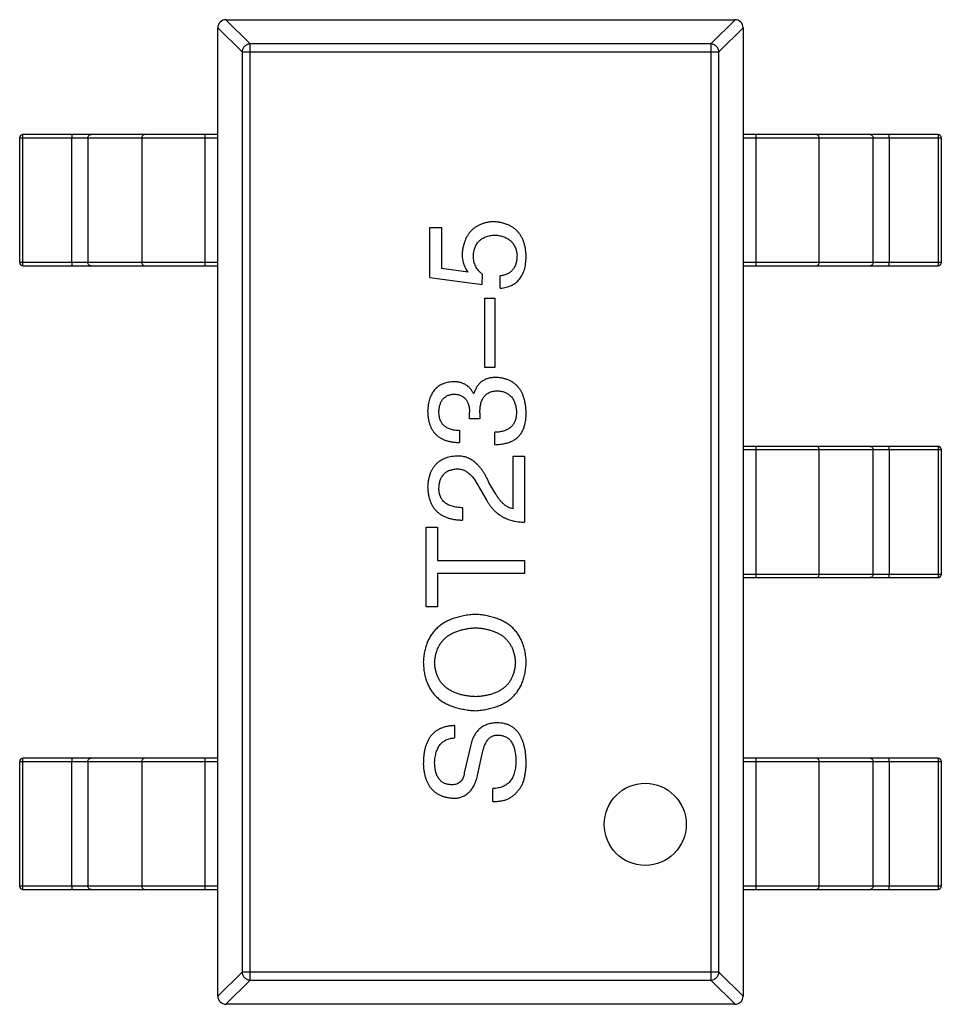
# Model space of a CAD drawing. Header units: millimetres. Extents: x 42 to 554, y 166 to 335.
# Tile 338 of 410: x 496.8 to 499.61, y 237.29 to 240.29. Entities that reach past the tile are written whole.
import ezdxf

# ---------------------------------------------------------------- set-up
doc = ezdxf.new("R2010")
doc.units = ezdxf.units.MM
doc.header["$LTSCALE"] = 30.734
doc.layers.get('0').update_dxf_attribs({"linetype": 'CONTINUOUS'})

msp = doc.modelspace()

# ---------------------------------------------------------------- linework, layer by layer
at = {"linetype": 'Continuous'}
for p, q in [((497.5062, 240.2167), (497.4324, 240.2905)), ((497.4328, 240.2905), (498.9828, 240.2905)), ((498.9833, 240.2905), (498.9095, 240.2167)), ((497.4078, 240.2659), (497.4816, 240.1921)), ((497.4078, 237.3155), (497.4078, 240.2655)), ((498.934, 240.1921), (499.0078, 240.2659)), ((499.0078, 240.2655), (499.0078, 237.3155)), ((498.9095, 240.2167), (497.5062, 240.2167)), ((497.5062, 237.3643), (497.5062, 240.2167)), ((498.9095, 240.2167), (498.9095, 237.3643)), ((497.4816, 240.1921), (498.934, 240.1921)), ((497.4816, 240.1921), (497.4816, 237.3888)), ((498.934, 237.3888), (498.934, 240.1921)), ((497.4078, 239.9405), (496.8144, 239.9405)), ((497.3689, 239.5405), (497.3689, 239.9405)), ((499.6012, 239.9405), (499.0078, 239.9405)), ((499.0468, 239.9405), (499.0468, 239.5405)), ((496.8044, 239.9305), (497.4078, 239.9305)), ((496.8044, 239.5505), (496.8044, 239.9305)), ((496.8139, 239.5505), (496.8139, 239.9305)), ((496.9634, 239.5505), (496.9634, 239.9305)), ((497.0122, 239.9305), (497.0122, 239.5505)), ((497.1762, 239.9305), (497.1762, 239.5505)), ((499.0078, 239.9305), (499.6112, 239.9305)), ((499.2394, 239.5505), (499.2394, 239.9305)), ((499.4035, 239.5505), (499.4035, 239.9305)), ((499.4523, 239.9305), (499.4523, 239.5505)), ((499.6018, 239.9305), (499.6018, 239.5505)), ((499.6112, 239.9305), (499.6112, 239.5505)), ((498.0534, 239.6572), (498.0895, 239.6572)), ((498.0534, 239.5047), (498.0534, 239.6572)), ((498.0895, 239.6572), (498.0895, 239.5326)), ((497.4078, 239.5505), (496.8044, 239.5505)), ((499.6112, 239.5505), (499.0078, 239.5505)), ((496.8144, 239.5405), (497.4078, 239.5405)), ((498.1698, 239.5211), (498.0895, 239.5326)), ((499.0078, 239.5405), (499.6012, 239.5405)), ((498.0534, 239.5047), (498.2124, 239.4834)), ((498.2124, 239.4834), (498.2141, 239.5146)), ((498.2682, 239.472), (498.2682, 239.5097)), ((498.2206, 239.4419), (498.2518, 239.4419)), ((498.2206, 239.2304), (498.2206, 239.4419)), ((498.2518, 239.4419), (498.2518, 239.2304)), ((498.2518, 239.2304), (498.2206, 239.2304)), ((498.1862, 239.1514), (498.1878, 239.1514)), ((498.1747, 239.0743), (498.1747, 239.094)), ((498.2059, 239.0743), (498.1747, 239.0743)), ((498.2059, 239.0924), (498.2059, 239.0743)), ((498.1436, 239.0383), (498.1436, 239.0022)), ((498.2518, 238.9956), (498.2518, 239.0333)), ((499.6012, 238.9905), (499.0078, 238.9905)), ((499.0078, 238.9805), (499.6112, 238.9805)), ((499.0468, 238.9905), (499.0468, 238.5905)), ((499.2394, 238.6005), (499.2394, 238.9805)), ((499.4035, 238.6005), (499.4035, 238.9805)), ((499.4523, 238.9805), (499.4523, 238.6005)), ((499.6018, 238.9805), (499.6018, 238.6005)), ((499.6112, 238.9805), (499.6112, 238.6005)), ((498.3075, 238.9608), (498.3419, 238.9608)), ((498.3075, 238.8002), (498.3075, 238.9608)), ((498.3419, 238.9608), (498.3419, 238.7592)), ((498.2026, 238.8674), (498.2255, 238.8281)), ((498.2518, 238.8494), (498.2337, 238.8805)), ((498.1534, 238.8035), (498.1534, 238.7658)), ((498.0419, 238.7443), (498.0764, 238.7443)), ((498.0419, 238.5017), (498.0419, 238.7443)), ((498.0764, 238.7443), (498.0764, 238.6427)), ((498.0764, 238.6427), (498.3419, 238.6427)), ((498.3419, 238.6427), (498.3419, 238.6034)), ((498.3419, 238.6034), (498.0764, 238.6034)), ((498.0764, 238.6034), (498.0764, 238.5017)), ((499.6112, 238.6005), (499.0078, 238.6005)), ((499.0078, 238.5905), (499.6012, 238.5905)), ((498.0764, 238.5017), (498.0419, 238.5017)), ((498.1288, 238.1398), (498.1288, 238.1021)), ((498.178, 238.0808), (498.1583, 237.9955)), ((496.8044, 238.0305), (497.4078, 238.0305)), ((496.8044, 237.6505), (496.8044, 238.0305)), ((496.8139, 237.6505), (496.8139, 238.0305)), ((497.4078, 238.0405), (496.8144, 238.0405)), ((496.9634, 237.6505), (496.9634, 238.0305)), ((497.0122, 238.0305), (497.0122, 237.6505)), ((497.1762, 238.0305), (497.1762, 237.6505)), ((497.3689, 237.6405), (497.3689, 238.0405)), ((498.1977, 237.9824), (498.2108, 238.0447)), ((499.6012, 238.0405), (499.0078, 238.0405)), ((499.0078, 238.0305), (499.6112, 238.0305)), ((499.0468, 238.0405), (499.0468, 237.6405)), ((499.2394, 237.6505), (499.2394, 238.0305)), ((499.4035, 237.6505), (499.4035, 238.0305)), ((499.4523, 238.0305), (499.4523, 237.6505)), ((499.6018, 238.0305), (499.6018, 237.6505)), ((499.6112, 238.0305), (499.6112, 237.6505)), ((498.2452, 237.9086), (498.2452, 237.948)), ((497.4078, 237.6505), (496.8044, 237.6505)), ((496.8144, 237.6405), (497.4078, 237.6405)), ((499.6112, 237.6505), (499.0078, 237.6505)), ((499.0078, 237.6405), (499.6012, 237.6405)), ((497.4816, 237.3888), (497.4078, 237.315)), ((497.4324, 237.2905), (497.5062, 237.3643)), ((498.934, 237.3888), (497.4816, 237.3888)), ((497.5062, 237.3643), (498.9095, 237.3643)), ((498.9095, 237.3643), (498.9833, 237.2905)), ((499.0078, 237.315), (498.934, 237.3888)), ((498.9828, 237.2905), (497.4328, 237.2905))]:
    msp.add_line(p, q, dxfattribs=at)
msp.add_circle((498.7095, 237.8388), 0.125, dxfattribs=at)
for centre, radius, start, end in [((497.4328, 240.2655), 0.025, 90, 180), ((498.9828, 240.2655), 0.025, 0, 90), ((496.8144, 239.9305), 0.01, 90, 180), ((499.6012, 239.9305), 0.01, 0, 90), ((496.8144, 239.5505), 0.01, 180, 270), ((499.6012, 239.5505), 0.01, 270, 0), ((499.6012, 238.9805), 0.01, 0, 90), ((499.6012, 238.6005), 0.01, 270, 0), ((496.8144, 238.0305), 0.01, 90, 180), ((499.6012, 238.0305), 0.01, 0, 90), ((496.8144, 237.6505), 0.01, 180, 270), ((499.6012, 237.6505), 0.01, 270, 0), ((497.4328, 237.3155), 0.025, 180, 270), ((498.9828, 237.3155), 0.025, 270, 0)]:
    msp.add_arc(centre, radius, start, end, dxfattribs=at)
for points, knots in [([(497.5062, 240.2167), (497.503, 240.2165), (497.4967, 240.2151), (497.4887, 240.2096), (497.4832, 240.2016), (497.4818, 240.1953), (497.4816, 240.1921)], [0, 0, 0, 0, 0.248875, 0.5, 0.751125, 1, 1, 1, 1]), ([(498.934, 240.1921), (498.9339, 240.1953), (498.9324, 240.2016), (498.9269, 240.2096), (498.9189, 240.2151), (498.9126, 240.2165), (498.9095, 240.2167)], [0, 0, 0, 0, 0.248875, 0.5, 0.751125, 1, 1, 1, 1]), ([(496.8139, 239.9305), (496.8139, 239.9311), (496.8139, 239.9324), (496.8139, 239.9343), (496.814, 239.936), (496.814, 239.9375), (496.8141, 239.9387), (496.8142, 239.9395), (496.8143, 239.94), (496.8143, 239.9403), (496.8143, 239.9404), (496.8144, 239.9405), (496.8144, 239.9405)], [0, 0, 0, 0, 0.193983, 0.380898, 0.552981, 0.703877, 0.827918, 0.920311, 0.953571, 0.977793, 0.992993, 1, 1, 1, 1]), ([(496.9639, 239.9405), (496.9639, 239.9405), (496.9638, 239.9404), (496.9638, 239.9403), (496.9637, 239.94), (496.9637, 239.9395), (496.9636, 239.9387), (496.9635, 239.9375), (496.9634, 239.936), (496.9634, 239.9343), (496.9634, 239.9324), (496.9634, 239.9311), (496.9634, 239.9305)], [0, 0, 0, 0, 0.007007, 0.022207, 0.046429, 0.079689, 0.172082, 0.296123, 0.447019, 0.619102, 0.806017, 1, 1, 1, 1]), ([(497.0122, 239.9305), (497.0122, 239.9318), (497.0126, 239.9344), (497.0147, 239.9377), (497.0178, 239.9399), (497.0203, 239.9405), (497.0216, 239.9405)], [0, 0, 0, 0, 0.257168, 0.51015, 0.757191, 1, 1, 1, 1]), ([(497.1856, 239.9405), (497.1844, 239.9405), (497.1819, 239.9399), (497.1788, 239.9377), (497.1767, 239.9344), (497.1762, 239.9318), (497.1762, 239.9305)], [0, 0, 0, 0, 0.242809, 0.48985, 0.742832, 1, 1, 1, 1]), ([(499.2394, 239.9305), (499.2394, 239.9318), (499.239, 239.9344), (499.2369, 239.9377), (499.2338, 239.9399), (499.2313, 239.9405), (499.23, 239.9405)], [0, 0, 0, 0, 0.257168, 0.51015, 0.757191, 1, 1, 1, 1]), ([(499.3941, 239.9405), (499.3953, 239.9405), (499.3978, 239.9399), (499.4009, 239.9377), (499.403, 239.9344), (499.4035, 239.9318), (499.4035, 239.9305)], [0, 0, 0, 0, 0.242809, 0.48985, 0.742832, 1, 1, 1, 1]), ([(499.4523, 239.9305), (499.4523, 239.9311), (499.4523, 239.9324), (499.4523, 239.9343), (499.4522, 239.936), (499.4522, 239.9375), (499.4521, 239.9387), (499.452, 239.9395), (499.4519, 239.94), (499.4519, 239.9403), (499.4519, 239.9404), (499.4518, 239.9405), (499.4518, 239.9405)], [0, 0, 0, 0, 0.193983, 0.380898, 0.552981, 0.703877, 0.827918, 0.920311, 0.953571, 0.977793, 0.992993, 1, 1, 1, 1]), ([(499.6012, 239.9405), (499.6013, 239.9405), (499.6013, 239.9404), (499.6014, 239.9403), (499.6014, 239.94), (499.6015, 239.9395), (499.6015, 239.9387), (499.6016, 239.9375), (499.6017, 239.936), (499.6017, 239.9343), (499.6018, 239.9324), (499.6018, 239.9311), (499.6018, 239.9305)], [0, 0, 0, 0, 0.007007, 0.022207, 0.046429, 0.079689, 0.172082, 0.296123, 0.447019, 0.619102, 0.806017, 1, 1, 1, 1]), ([(498.2469, 239.6752), (498.2433, 239.6749), (498.2364, 239.6743), (498.2265, 239.6724), (498.2171, 239.6699), (498.2084, 239.6668), (498.2002, 239.6629), (498.1927, 239.6585), (498.1858, 239.6533), (498.1795, 239.6475), (498.1739, 239.6409), (498.1688, 239.6338), (498.1644, 239.6259), (498.1606, 239.6174), (498.1574, 239.6082), (498.1549, 239.5984), (498.1529, 239.5879), (498.1522, 239.5806), (498.1518, 239.5769)], [0, 0, 0, 0, 0.070056, 0.136784, 0.200181, 0.261459, 0.320361, 0.377607, 0.434201, 0.490556, 0.547297, 0.604711, 0.66384, 0.725285, 0.788826, 0.855809, 0.925831, 1, 1, 1, 1]), ([(498.3469, 239.567), (498.3467, 239.5712), (498.3464, 239.5792), (498.3451, 239.5908), (498.3431, 239.6017), (498.3402, 239.6118), (498.3366, 239.6212), (498.3322, 239.6299), (498.327, 239.6378), (498.3212, 239.6451), (498.3145, 239.6515), (498.3071, 239.6571), (498.2989, 239.6621), (498.2899, 239.6662), (498.2802, 239.6696), (498.2698, 239.6724), (498.2586, 239.6742), (498.2508, 239.6749), (498.2469, 239.6752)], [0, 0, 0, 0, 0.074337, 0.144658, 0.211298, 0.274399, 0.334717, 0.392948, 0.449757, 0.505394, 0.56075, 0.616858, 0.674126, 0.733366, 0.795021, 0.859694, 0.927941, 1, 1, 1, 1]), ([(498.1862, 239.5703), (498.1864, 239.5728), (498.1868, 239.5776), (498.1879, 239.5845), (498.1893, 239.591), (498.1914, 239.597), (498.1939, 239.6026), (498.1968, 239.6078), (498.2003, 239.6125), (498.2041, 239.6167), (498.2085, 239.6205), (498.2133, 239.6239), (498.2186, 239.6267), (498.2244, 239.6291), (498.2306, 239.6312), (498.2372, 239.6326), (498.2444, 239.6338), (498.2493, 239.6341), (498.2518, 239.6343)], [0, 0, 0, 0, 0.071832, 0.140066, 0.204455, 0.266341, 0.32589, 0.383089, 0.439379, 0.495454, 0.551183, 0.608094, 0.666555, 0.726952, 0.789772, 0.856464, 0.926451, 1, 1, 1, 1]), ([(498.2518, 239.6343), (498.2543, 239.634), (498.2592, 239.6336), (498.2664, 239.6324), (498.273, 239.6307), (498.2793, 239.6287), (498.2851, 239.6264), (498.2904, 239.6236), (498.2953, 239.6203), (498.2998, 239.6168), (498.3037, 239.6127), (498.3073, 239.6083), (498.3104, 239.6035), (498.313, 239.5983), (498.3152, 239.5927), (498.317, 239.5867), (498.3182, 239.5803), (498.3187, 239.5759), (498.319, 239.5736)], [0, 0, 0, 0, 0.076076, 0.147929, 0.216494, 0.28139, 0.343555, 0.403665, 0.461756, 0.518574, 0.57465, 0.630617, 0.687539, 0.745203, 0.805007, 0.867454, 0.932274, 1, 1, 1, 1]), ([(496.8144, 239.5405), (496.8144, 239.5405), (496.8143, 239.5406), (496.8143, 239.5407), (496.8143, 239.5409), (496.8142, 239.5414), (496.8141, 239.5423), (496.814, 239.5435), (496.814, 239.545), (496.8139, 239.5467), (496.8139, 239.5486), (496.8139, 239.5498), (496.8139, 239.5505)], [0, 0, 0, 0, 0.007007, 0.022207, 0.046429, 0.079689, 0.172082, 0.296123, 0.447019, 0.619102, 0.806017, 1, 1, 1, 1]), ([(496.9634, 239.5505), (496.9634, 239.5498), (496.9634, 239.5486), (496.9634, 239.5467), (496.9634, 239.545), (496.9635, 239.5435), (496.9636, 239.5423), (496.9637, 239.5414), (496.9637, 239.5409), (496.9638, 239.5407), (496.9638, 239.5406), (496.9639, 239.5405), (496.9639, 239.5405)], [0, 0, 0, 0, 0.193983, 0.380898, 0.552981, 0.703877, 0.827918, 0.920311, 0.953571, 0.977793, 0.992993, 1, 1, 1, 1]), ([(497.0216, 239.5405), (497.0203, 239.5405), (497.0178, 239.541), (497.0147, 239.5433), (497.0126, 239.5466), (497.0122, 239.5492), (497.0122, 239.5505)], [0, 0, 0, 0, 0.242809, 0.48985, 0.742832, 1, 1, 1, 1]), ([(497.1762, 239.5505), (497.1762, 239.5492), (497.1767, 239.5466), (497.1788, 239.5433), (497.1819, 239.541), (497.1844, 239.5405), (497.1856, 239.5405)], [0, 0, 0, 0, 0.257168, 0.51015, 0.757191, 1, 1, 1, 1]), ([(498.1518, 239.5769), (498.1518, 239.5743), (498.152, 239.5692), (498.1528, 239.5617), (498.1542, 239.5544), (498.1562, 239.5473), (498.1587, 239.5405), (498.1618, 239.5338), (498.1655, 239.5273), (498.1684, 239.5232), (498.1698, 239.5211)], [0, 0, 0, 0, 0.129488, 0.255609, 0.38009, 0.502685, 0.625504, 0.749031, 0.873124, 1, 1, 1, 1]), ([(498.2141, 239.5146), (498.2118, 239.5164), (498.2075, 239.5199), (498.2018, 239.5259), (498.197, 239.5323), (498.193, 239.5391), (498.19, 239.5463), (498.1878, 239.554), (498.1864, 239.562), (498.1863, 239.5675), (498.1862, 239.5703)], [0, 0, 0, 0, 0.132471, 0.259199, 0.382453, 0.502638, 0.622849, 0.744865, 0.870389, 1, 1, 1, 1]), ([(498.319, 239.5736), (498.319, 239.5713), (498.3189, 239.5667), (498.3183, 239.5602), (498.3173, 239.554), (498.3159, 239.5481), (498.3141, 239.5427), (498.3119, 239.5377), (498.3094, 239.5331), (498.3064, 239.5289), (498.303, 239.5251), (498.2992, 239.5217), (498.295, 239.5186), (498.2904, 239.516), (498.2854, 239.5138), (498.28, 239.512), (498.2742, 239.5106), (498.2702, 239.51), (498.2682, 239.5097)], [0, 0, 0, 0, 0.076648, 0.148913, 0.217705, 0.28283, 0.345406, 0.405074, 0.462929, 0.519315, 0.57498, 0.630645, 0.68742, 0.745021, 0.804689, 0.866635, 0.93176, 1, 1, 1, 1]), ([(498.2682, 239.472), (498.2713, 239.4724), (498.2774, 239.4731), (498.2862, 239.4751), (498.2944, 239.4776), (498.3019, 239.4809), (498.309, 239.4846), (498.3154, 239.4891), (498.3213, 239.494), (498.3264, 239.4998), (498.3312, 239.506), (498.3352, 239.513), (498.3387, 239.5205), (498.3415, 239.5286), (498.3437, 239.5374), (498.3454, 239.5467), (498.3465, 239.5567), (498.3467, 239.5635), (498.3469, 239.567)], [0, 0, 0, 0, 0.068545, 0.133544, 0.19542, 0.255245, 0.312812, 0.36916, 0.424791, 0.480307, 0.536971, 0.594633, 0.654367, 0.716937, 0.782022, 0.850991, 0.92325, 1, 1, 1, 1]), ([(499.23, 239.5405), (499.2313, 239.5405), (499.2338, 239.541), (499.2369, 239.5433), (499.239, 239.5466), (499.2394, 239.5492), (499.2394, 239.5505)], [0, 0, 0, 0, 0.242809, 0.48985, 0.742832, 1, 1, 1, 1]), ([(499.4035, 239.5505), (499.4035, 239.5492), (499.403, 239.5466), (499.4009, 239.5433), (499.3978, 239.541), (499.3953, 239.5405), (499.3941, 239.5405)], [0, 0, 0, 0, 0.257168, 0.51015, 0.757191, 1, 1, 1, 1]), ([(499.4518, 239.5405), (499.4518, 239.5405), (499.4519, 239.5406), (499.4519, 239.5407), (499.4519, 239.5409), (499.452, 239.5414), (499.4521, 239.5423), (499.4522, 239.5435), (499.4522, 239.545), (499.4523, 239.5467), (499.4523, 239.5486), (499.4523, 239.5498), (499.4523, 239.5505)], [0, 0, 0, 0, 0.007007, 0.022207, 0.046429, 0.079689, 0.172082, 0.296123, 0.447019, 0.619102, 0.806017, 1, 1, 1, 1]), ([(499.6018, 239.5505), (499.6018, 239.5498), (499.6018, 239.5486), (499.6017, 239.5467), (499.6017, 239.545), (499.6016, 239.5435), (499.6015, 239.5423), (499.6015, 239.5414), (499.6014, 239.5409), (499.6014, 239.5407), (499.6013, 239.5406), (499.6013, 239.5405), (499.6012, 239.5405)], [0, 0, 0, 0, 0.193983, 0.380898, 0.552981, 0.703877, 0.827918, 0.920311, 0.953571, 0.977793, 0.992993, 1, 1, 1, 1]), ([(498.2551, 239.2006), (498.2529, 239.2005), (498.2487, 239.2005), (498.2426, 239.1998), (498.2368, 239.199), (498.2312, 239.1975), (498.226, 239.1959), (498.221, 239.1937), (498.2163, 239.1912), (498.2119, 239.1884), (498.2079, 239.1851), (498.2041, 239.1814), (498.2007, 239.1773), (498.1975, 239.1729), (498.1946, 239.168), (498.192, 239.1629), (498.1898, 239.1573), (498.1885, 239.1534), (498.1878, 239.1514)], [0, 0, 0, 0, 0.071215, 0.138707, 0.20396, 0.266995, 0.327734, 0.387609, 0.445602, 0.503345, 0.561136, 0.618597, 0.677672, 0.738255, 0.799989, 0.863961, 0.930555, 1, 1, 1, 1]), ([(498.3469, 239.094), (498.3467, 239.0981), (498.3463, 239.1061), (498.3449, 239.1177), (498.3428, 239.1286), (498.34, 239.1386), (498.3367, 239.148), (498.3326, 239.1566), (498.3279, 239.1644), (498.3224, 239.1715), (498.3163, 239.1778), (498.3095, 239.1834), (498.3021, 239.1882), (498.2939, 239.1922), (498.2852, 239.1955), (498.2757, 239.198), (498.2656, 239.1998), (498.2586, 239.2003), (498.2551, 239.2006)], [0, 0, 0, 0, 0.078078, 0.151942, 0.221594, 0.28726, 0.350176, 0.409768, 0.467648, 0.523784, 0.578904, 0.634014, 0.689819, 0.746826, 0.805875, 0.867063, 0.931764, 1, 1, 1, 1]), ([(498.1239, 239.1874), (498.1209, 239.1872), (498.1151, 239.1867), (498.1067, 239.1851), (498.0988, 239.1829), (498.0914, 239.1801), (498.0847, 239.1767), (498.0784, 239.1726), (498.0727, 239.1679), (498.0676, 239.1625), (498.063, 239.1565), (498.0591, 239.1499), (498.0556, 239.1427), (498.0528, 239.1348), (498.0504, 239.1263), (498.0487, 239.1172), (498.0474, 239.1074), (498.047, 239.1007), (498.0469, 239.0973)], [0, 0, 0, 0, 0.067521, 0.132139, 0.193339, 0.252064, 0.309083, 0.364848, 0.420021, 0.475612, 0.532002, 0.589602, 0.649896, 0.712634, 0.778603, 0.848416, 0.922155, 1, 1, 1, 1]), ([(498.1862, 239.1514), (498.1848, 239.1542), (498.182, 239.1598), (498.1764, 239.1673), (498.1699, 239.1735), (498.1625, 239.1787), (498.1541, 239.1826), (498.1449, 239.1855), (498.1347, 239.1872), (498.1276, 239.1873), (498.1239, 239.1874)], [0, 0, 0, 0, 0.125227, 0.244792, 0.361427, 0.478215, 0.59667, 0.722058, 0.856314, 1, 1, 1, 1]), ([(498.0813, 239.0956), (498.0814, 239.0977), (498.0815, 239.1017), (498.0823, 239.1075), (498.0833, 239.1129), (498.0846, 239.118), (498.0863, 239.1228), (498.0884, 239.1271), (498.0908, 239.131), (498.0935, 239.1346), (498.0965, 239.1379), (498.1, 239.1406), (498.1036, 239.1432), (498.1077, 239.1452), (498.1121, 239.1469), (498.1169, 239.1482), (498.1219, 239.1492), (498.1254, 239.1496), (498.1272, 239.1497)], [0, 0, 0, 0, 0.078051, 0.151197, 0.220412, 0.286742, 0.34933, 0.409464, 0.467368, 0.52298, 0.578639, 0.633998, 0.690142, 0.746855, 0.805868, 0.867776, 0.932345, 1, 1, 1, 1]), ([(498.1272, 239.1497), (498.129, 239.1496), (498.1327, 239.1494), (498.1379, 239.1486), (498.1428, 239.1474), (498.1473, 239.1458), (498.1515, 239.1437), (498.1554, 239.1412), (498.1589, 239.1383), (498.1621, 239.135), (498.1649, 239.1313), (498.1674, 239.1272), (498.1695, 239.1227), (498.1712, 239.1177), (498.1726, 239.1124), (498.1737, 239.1066), (498.1745, 239.1004), (498.1746, 239.0962), (498.1747, 239.094)], [0, 0, 0, 0, 0.067741, 0.131599, 0.192143, 0.249977, 0.306453, 0.361639, 0.416449, 0.471489, 0.527582, 0.584873, 0.644974, 0.70814, 0.77492, 0.845909, 0.920585, 1, 1, 1, 1]), ([(498.2059, 239.0924), (498.2059, 239.0951), (498.2059, 239.1003), (498.2067, 239.1079), (498.2076, 239.1151), (498.2092, 239.1216), (498.211, 239.1277), (498.2133, 239.1333), (498.2161, 239.1383), (498.2193, 239.1428), (498.2229, 239.1468), (498.227, 239.1502), (498.2314, 239.1531), (498.2363, 239.1555), (498.2416, 239.1573), (498.2474, 239.1587), (498.2535, 239.1595), (498.2578, 239.1595), (498.26, 239.1596)], [0, 0, 0, 0, 0.082495, 0.159728, 0.232496, 0.300725, 0.365163, 0.425859, 0.483728, 0.538892, 0.592921, 0.646195, 0.699968, 0.754746, 0.811387, 0.870806, 0.933482, 1, 1, 1, 1]), ([(498.26, 239.1596), (498.2622, 239.1594), (498.2664, 239.1591), (498.2726, 239.158), (498.2784, 239.1565), (498.2838, 239.1545), (498.2888, 239.152), (498.2935, 239.1492), (498.2976, 239.1458), (498.3015, 239.142), (498.3049, 239.1377), (498.3079, 239.133), (498.3105, 239.1279), (498.3127, 239.1223), (498.3144, 239.1163), (498.3158, 239.1098), (498.3169, 239.1029), (498.3172, 239.0981), (498.3173, 239.0956)], [0, 0, 0, 0, 0.068514, 0.133941, 0.195994, 0.255362, 0.312994, 0.369441, 0.424687, 0.480522, 0.537148, 0.594801, 0.654411, 0.716817, 0.781981, 0.850498, 0.923306, 1, 1, 1, 1]), ([(498.0469, 239.0973), (498.047, 239.0935), (498.0472, 239.0862), (498.0486, 239.0755), (498.0505, 239.0656), (498.0534, 239.0564), (498.0568, 239.0479), (498.0611, 239.0401), (498.066, 239.033), (498.0718, 239.0267), (498.0782, 239.021), (498.0854, 239.0162), (498.0933, 239.012), (498.102, 239.0085), (498.1114, 239.0058), (498.1215, 239.0039), (498.1323, 239.0026), (498.1397, 239.0023), (498.1436, 239.0022)], [0, 0, 0, 0, 0.073232, 0.142595, 0.207997, 0.270074, 0.329156, 0.386529, 0.441846, 0.496976, 0.551877, 0.607941, 0.665637, 0.725446, 0.788542, 0.855101, 0.925196, 1, 1, 1, 1]), ([(498.1436, 239.0383), (498.1411, 239.0384), (498.1362, 239.0386), (498.1291, 239.0395), (498.1225, 239.0406), (498.1164, 239.0423), (498.1108, 239.0444), (498.1057, 239.047), (498.101, 239.0499), (498.0968, 239.0533), (498.0931, 239.0571), (498.0899, 239.0614), (498.0872, 239.0661), (498.0851, 239.0712), (498.0833, 239.0767), (498.0821, 239.0826), (498.0814, 239.089), (498.0813, 239.0934), (498.0813, 239.0956)], [0, 0, 0, 0, 0.078134, 0.15164, 0.221358, 0.286689, 0.348614, 0.407697, 0.464247, 0.520153, 0.574432, 0.629291, 0.684538, 0.742032, 0.801329, 0.863637, 0.930123, 1, 1, 1, 1]), ([(498.3173, 239.0956), (498.3173, 239.0932), (498.3172, 239.0884), (498.3164, 239.0815), (498.3152, 239.075), (498.3133, 239.0691), (498.3111, 239.0635), (498.3083, 239.0584), (498.3049, 239.0538), (498.301, 239.0496), (498.2966, 239.046), (498.2917, 239.0427), (498.2863, 239.04), (498.2804, 239.0377), (498.2739, 239.0359), (498.267, 239.0346), (498.2596, 239.0336), (498.2544, 239.0334), (498.2518, 239.0333)], [0, 0, 0, 0, 0.071272, 0.13882, 0.201858, 0.262757, 0.320043, 0.376709, 0.431462, 0.486034, 0.541209, 0.597703, 0.65589, 0.717768, 0.782056, 0.850407, 0.92277, 1, 1, 1, 1]), ([(498.337, 239.0399), (498.3378, 239.0416), (498.3395, 239.0451), (498.3414, 239.0507), (498.3431, 239.0568), (498.3444, 239.0634), (498.3455, 239.0704), (498.3463, 239.0779), (498.3467, 239.0858), (498.3468, 239.0912), (498.3469, 239.094)], [0, 0, 0, 0, 0.101955, 0.208983, 0.322698, 0.44339, 0.570851, 0.70629, 0.84885, 1, 1, 1, 1]), ([(498.2518, 238.9956), (498.2544, 238.9957), (498.2597, 238.9959), (498.2673, 238.9966), (498.2747, 238.9976), (498.2816, 238.9989), (498.2882, 239.0006), (498.2945, 239.0025), (498.3003, 239.0049), (498.3059, 239.0074), (498.311, 239.0104), (498.3159, 239.0136), (498.3203, 239.0172), (498.3244, 239.0211), (498.3281, 239.0253), (498.3314, 239.0299), (498.3345, 239.0347), (498.3362, 239.0382), (498.337, 239.0399)], [0, 0, 0, 0, 0.078937, 0.154495, 0.226898, 0.296844, 0.363348, 0.427781, 0.48946, 0.549586, 0.607902, 0.664733, 0.720805, 0.776157, 0.831175, 0.886736, 0.943094, 1, 1, 1, 1]), ([(499.2394, 238.9805), (499.2394, 238.9818), (499.239, 238.9844), (499.2369, 238.9877), (499.2338, 238.9899), (499.2313, 238.9905), (499.23, 238.9905)], [0, 0, 0, 0, 0.257168, 0.51015, 0.757191, 1, 1, 1, 1]), ([(499.3941, 238.9905), (499.3953, 238.9905), (499.3978, 238.9899), (499.4009, 238.9877), (499.403, 238.9844), (499.4035, 238.9818), (499.4035, 238.9805)], [0, 0, 0, 0, 0.242809, 0.48985, 0.742832, 1, 1, 1, 1]), ([(499.4523, 238.9805), (499.4523, 238.9811), (499.4523, 238.9824), (499.4523, 238.9843), (499.4522, 238.986), (499.4522, 238.9875), (499.4521, 238.9887), (499.452, 238.9895), (499.4519, 238.99), (499.4519, 238.9903), (499.4519, 238.9904), (499.4518, 238.9905), (499.4518, 238.9905)], [0, 0, 0, 0, 0.193983, 0.380898, 0.552981, 0.703877, 0.827918, 0.920311, 0.953571, 0.977793, 0.992993, 1, 1, 1, 1]), ([(499.6012, 238.9905), (499.6013, 238.9905), (499.6013, 238.9904), (499.6014, 238.9903), (499.6014, 238.99), (499.6015, 238.9895), (499.6015, 238.9887), (499.6016, 238.9875), (499.6017, 238.986), (499.6017, 238.9843), (499.6018, 238.9824), (499.6018, 238.9811), (499.6018, 238.9805)], [0, 0, 0, 0, 0.007007, 0.022207, 0.046429, 0.079689, 0.172082, 0.296123, 0.447019, 0.619102, 0.806017, 1, 1, 1, 1]), ([(498.1354, 238.9608), (498.132, 238.9606), (498.1254, 238.96), (498.1158, 238.9585), (498.1069, 238.9562), (498.0985, 238.9533), (498.0908, 238.9498), (498.0837, 238.9456), (498.0772, 238.9407), (498.0713, 238.9351), (498.0661, 238.9289), (498.0614, 238.9221), (498.0574, 238.9145), (498.054, 238.9064), (498.0513, 238.8975), (498.0491, 238.8881), (498.0476, 238.878), (498.0471, 238.871), (498.0469, 238.8674)], [0, 0, 0, 0, 0.070688, 0.137741, 0.201612, 0.262778, 0.321223, 0.378455, 0.434411, 0.490146, 0.546362, 0.603392, 0.662208, 0.723401, 0.787372, 0.85442, 0.925153, 1, 1, 1, 1]), ([(498.2337, 238.8805), (498.2322, 238.8839), (498.2291, 238.8905), (498.2241, 238.9), (498.219, 238.9087), (498.2136, 238.9168), (498.2081, 238.9242), (498.2024, 238.931), (498.1965, 238.937), (498.1904, 238.9424), (498.1842, 238.9471), (498.1777, 238.9511), (498.1711, 238.9545), (498.1643, 238.9572), (498.1573, 238.9591), (498.1502, 238.9604), (498.1428, 238.961), (498.1379, 238.9609), (498.1354, 238.9608)], [0, 0, 0, 0, 0.082731, 0.161257, 0.236138, 0.307554, 0.375712, 0.440848, 0.502916, 0.562567, 0.619798, 0.675716, 0.73039, 0.78386, 0.837315, 0.890547, 0.944917, 1, 1, 1, 1]), ([(498.0813, 238.8625), (498.0814, 238.8647), (498.0816, 238.8691), (498.0823, 238.8755), (498.0836, 238.8815), (498.085, 238.887), (498.087, 238.8921), (498.0893, 238.8969), (498.0921, 238.9012), (498.0951, 238.9052), (498.0987, 238.9086), (498.1025, 238.9118), (498.1068, 238.9144), (498.1114, 238.9167), (498.1165, 238.9185), (498.1219, 238.92), (498.1277, 238.921), (498.1317, 238.9213), (498.1337, 238.9215)], [0, 0, 0, 0, 0.076112, 0.148436, 0.216883, 0.281466, 0.34298, 0.402356, 0.459881, 0.51546, 0.571111, 0.62658, 0.683162, 0.741007, 0.801404, 0.863825, 0.930544, 1, 1, 1, 1]), ([(498.1337, 238.9215), (498.1354, 238.9216), (498.1386, 238.9218), (498.1434, 238.9215), (498.1482, 238.9206), (498.1529, 238.9195), (498.1574, 238.9177), (498.1619, 238.9155), (498.1664, 238.9128), (498.1707, 238.9096), (498.175, 238.906), (498.1792, 238.9019), (498.1833, 238.8973), (498.1874, 238.8923), (498.1913, 238.8867), (498.1952, 238.8807), (498.199, 238.8743), (498.2014, 238.8697), (498.2026, 238.8674)], [0, 0, 0, 0, 0.052237, 0.103888, 0.155485, 0.207395, 0.259864, 0.31356, 0.369176, 0.4266, 0.486836, 0.550048, 0.61567, 0.685271, 0.75824, 0.834614, 0.915635, 1, 1, 1, 1]), ([(498.0469, 238.8674), (498.0471, 238.8634), (498.0474, 238.8555), (498.0491, 238.8441), (498.0514, 238.8335), (498.0545, 238.8236), (498.0585, 238.8146), (498.0632, 238.8062), (498.0687, 238.7986), (498.075, 238.7919), (498.0821, 238.7859), (498.09, 238.7806), (498.0987, 238.7762), (498.1081, 238.7725), (498.1183, 238.7696), (498.1293, 238.7675), (498.1411, 238.7662), (498.1492, 238.7659), (498.1534, 238.7658)], [0, 0, 0, 0, 0.07282, 0.141057, 0.2062, 0.267672, 0.326735, 0.383519, 0.439188, 0.494454, 0.549628, 0.605958, 0.66397, 0.72402, 0.787502, 0.854127, 0.925065, 1, 1, 1, 1]), ([(498.1534, 238.8035), (498.1505, 238.8036), (498.1449, 238.8038), (498.1367, 238.8047), (498.129, 238.8059), (498.122, 238.8076), (498.1155, 238.8099), (498.1095, 238.8124), (498.1041, 238.8154), (498.0993, 238.819), (498.095, 238.8228), (498.0913, 238.8272), (498.0882, 238.832), (498.0856, 238.8373), (498.0837, 238.843), (498.0823, 238.8491), (498.0815, 238.8556), (498.0813, 238.8602), (498.0813, 238.8625)], [0, 0, 0, 0, 0.082594, 0.15978, 0.232961, 0.301462, 0.365595, 0.426678, 0.484662, 0.540809, 0.595146, 0.648401, 0.702272, 0.757102, 0.813447, 0.872233, 0.934055, 1, 1, 1, 1]), ([(498.3075, 238.8002), (498.3049, 238.8007), (498.2997, 238.8018), (498.2921, 238.805), (498.2848, 238.8093), (498.2777, 238.815), (498.2708, 238.8218), (498.2642, 238.8298), (498.2577, 238.8391), (498.2538, 238.8459), (498.2518, 238.8494)], [0, 0, 0, 0, 0.103034, 0.208166, 0.318255, 0.434664, 0.559728, 0.695394, 0.841708, 1, 1, 1, 1]), ([(498.2255, 238.8281), (498.2271, 238.8253), (498.2301, 238.8199), (498.2351, 238.8123), (498.2405, 238.8051), (498.2463, 238.7986), (498.2523, 238.7924), (498.2587, 238.7868), (498.2655, 238.7817), (498.2726, 238.7772), (498.2801, 238.7731), (498.2879, 238.7695), (498.2961, 238.7665), (498.3046, 238.764), (498.3134, 238.762), (498.3226, 238.7606), (498.3322, 238.7596), (498.3386, 238.7593), (498.3419, 238.7592)], [0, 0, 0, 0, 0.065828, 0.130094, 0.192451, 0.254037, 0.313974, 0.373757, 0.433048, 0.492243, 0.551902, 0.611758, 0.672678, 0.734814, 0.798569, 0.863693, 0.930488, 1, 1, 1, 1]), ([(499.23, 238.5905), (499.2313, 238.5905), (499.2338, 238.591), (499.2369, 238.5933), (499.239, 238.5966), (499.2394, 238.5992), (499.2394, 238.6005)], [0, 0, 0, 0, 0.242809, 0.48985, 0.742832, 1, 1, 1, 1]), ([(499.4035, 238.6005), (499.4035, 238.5992), (499.403, 238.5966), (499.4009, 238.5933), (499.3978, 238.591), (499.3953, 238.5905), (499.3941, 238.5905)], [0, 0, 0, 0, 0.257168, 0.51015, 0.757191, 1, 1, 1, 1]), ([(499.4518, 238.5905), (499.4518, 238.5905), (499.4519, 238.5906), (499.4519, 238.5907), (499.4519, 238.5909), (499.452, 238.5914), (499.4521, 238.5923), (499.4522, 238.5935), (499.4522, 238.595), (499.4523, 238.5967), (499.4523, 238.5986), (499.4523, 238.5998), (499.4523, 238.6005)], [0, 0, 0, 0, 0.007007, 0.022207, 0.046429, 0.079689, 0.172082, 0.296123, 0.447019, 0.619102, 0.806017, 1, 1, 1, 1]), ([(499.6018, 238.6005), (499.6018, 238.5998), (499.6018, 238.5986), (499.6017, 238.5967), (499.6017, 238.595), (499.6016, 238.5935), (499.6015, 238.5923), (499.6015, 238.5914), (499.6014, 238.5909), (499.6014, 238.5907), (499.6013, 238.5906), (499.6013, 238.5905), (499.6012, 238.5905)], [0, 0, 0, 0, 0.193983, 0.380898, 0.552981, 0.703877, 0.827918, 0.920311, 0.953571, 0.977793, 0.992993, 1, 1, 1, 1]), ([(498.1928, 238.4786), (498.1865, 238.4781), (498.1744, 238.4772), (498.1568, 238.4744), (498.1405, 238.4707), (498.1252, 238.4661), (498.1111, 238.4604), (498.0982, 238.4537), (498.0864, 238.446), (498.0758, 238.4374), (498.0664, 238.4277), (498.0582, 238.4171), (498.0511, 238.4054), (498.0452, 238.3928), (498.0406, 238.3791), (498.0371, 238.3645), (498.0347, 238.3489), (498.0341, 238.3382), (498.0337, 238.3327)], [0, 0, 0, 0, 0.077567, 0.150676, 0.219857, 0.285465, 0.347921, 0.407823, 0.465422, 0.52175, 0.577087, 0.632521, 0.688224, 0.745558, 0.804966, 0.866649, 0.931596, 1, 1, 1, 1]), ([(498.3469, 238.3327), (498.3466, 238.3382), (498.346, 238.3489), (498.3437, 238.3645), (498.3402, 238.3791), (498.3357, 238.3928), (498.3299, 238.4054), (498.3231, 238.4171), (498.3151, 238.4277), (498.306, 238.4374), (498.2957, 238.446), (498.2844, 238.4537), (498.2719, 238.4604), (498.2582, 238.466), (498.2434, 238.4707), (498.2275, 238.4744), (498.2105, 238.4772), (498.1988, 238.4781), (498.1928, 238.4786)], [0, 0, 0, 0, 0.069543, 0.135551, 0.198218, 0.258467, 0.316451, 0.372703, 0.428457, 0.483848, 0.539952, 0.597251, 0.656588, 0.718448, 0.783219, 0.851581, 0.92366, 1, 1, 1, 1]), ([(498.0682, 238.3327), (498.0685, 238.3367), (498.0692, 238.3444), (498.0714, 238.3557), (498.0743, 238.3663), (498.0782, 238.3761), (498.083, 238.3852), (498.0886, 238.3936), (498.0951, 238.4013), (498.1025, 238.4083), (498.1108, 238.4145), (498.12, 238.4199), (498.13, 238.4248), (498.1408, 238.4288), (498.1526, 238.4321), (498.1652, 238.4347), (498.1787, 238.4367), (498.188, 238.4373), (498.1928, 238.4376)], [0, 0, 0, 0, 0.066185, 0.128757, 0.188826, 0.247016, 0.303201, 0.358331, 0.413554, 0.469092, 0.525618, 0.584057, 0.64487, 0.708721, 0.775674, 0.846303, 0.920903, 1, 1, 1, 1]), ([(498.1928, 238.4376), (498.1974, 238.4373), (498.2064, 238.4366), (498.2195, 238.4347), (498.2318, 238.4321), (498.2433, 238.4289), (498.2538, 238.4247), (498.2636, 238.42), (498.2725, 238.4145), (498.2805, 238.4082), (498.2877, 238.4013), (498.2941, 238.3936), (498.2996, 238.3852), (498.3043, 238.3761), (498.308, 238.3662), (498.3109, 238.3557), (498.3131, 238.3445), (498.3137, 238.3367), (498.3141, 238.3327)], [0, 0, 0, 0, 0.077942, 0.152007, 0.221727, 0.288073, 0.351, 0.411526, 0.469701, 0.526016, 0.581668, 0.637084, 0.692684, 0.749573, 0.808409, 0.869306, 0.932836, 1, 1, 1, 1]), ([(498.0337, 238.3327), (498.034, 238.327), (498.0345, 238.3161), (498.0367, 238.3001), (498.0401, 238.2852), (498.0446, 238.2713), (498.0504, 238.2584), (498.0574, 238.2466), (498.0656, 238.2357), (498.075, 238.2259), (498.0856, 238.2172), (498.0974, 238.2094), (498.1104, 238.2027), (498.1246, 238.1972), (498.1399, 238.1925), (498.1565, 238.189), (498.1742, 238.1864), (498.1865, 238.1855), (498.1928, 238.1851)], [0, 0, 0, 0, 0.069152, 0.134813, 0.197211, 0.256568, 0.314021, 0.370015, 0.425333, 0.480469, 0.536197, 0.593559, 0.65308, 0.715045, 0.780396, 0.8495, 0.922535, 1, 1, 1, 1]), ([(498.1928, 238.2278), (498.1879, 238.228), (498.1785, 238.2285), (498.1649, 238.2303), (498.1521, 238.2327), (498.1402, 238.2359), (498.1293, 238.2399), (498.1192, 238.2446), (498.11, 238.2501), (498.1017, 238.2563), (498.0943, 238.2633), (498.0878, 238.271), (498.0822, 238.2794), (498.0776, 238.2886), (498.0738, 238.2986), (498.071, 238.3093), (498.069, 238.3207), (498.0685, 238.3286), (498.0682, 238.3327)], [0, 0, 0, 0, 0.079527, 0.154518, 0.225493, 0.292262, 0.355914, 0.416367, 0.47473, 0.531171, 0.586124, 0.640791, 0.696133, 0.751962, 0.809861, 0.870342, 0.93333, 1, 1, 1, 1]), ([(498.1928, 238.1851), (498.1988, 238.1856), (498.2105, 238.1866), (498.2275, 238.1893), (498.2434, 238.1931), (498.2582, 238.1978), (498.2719, 238.2035), (498.2844, 238.2102), (498.2958, 238.218), (498.306, 238.2267), (498.3151, 238.2365), (498.3231, 238.2473), (498.3299, 238.2591), (498.3357, 238.2719), (498.3402, 238.2857), (498.3437, 238.3005), (498.346, 238.3162), (498.3466, 238.3271), (498.3469, 238.3327)], [0, 0, 0, 0, 0.075921, 0.147605, 0.21565, 0.280144, 0.341762, 0.400894, 0.458022, 0.514147, 0.569605, 0.625256, 0.681857, 0.740217, 0.800617, 0.86368, 0.930079, 1, 1, 1, 1]), ([(498.3141, 238.3327), (498.3138, 238.3286), (498.3133, 238.3207), (498.3113, 238.3093), (498.3085, 238.2986), (498.3049, 238.2886), (498.3003, 238.2795), (498.2949, 238.271), (498.2886, 238.2632), (498.2814, 238.2563), (498.2733, 238.2501), (498.2644, 238.2446), (498.2545, 238.2399), (498.2439, 238.2359), (498.2323, 238.2327), (498.2199, 238.2303), (498.2066, 238.2285), (498.1975, 238.228), (498.1928, 238.2278)], [0, 0, 0, 0, 0.06765, 0.131591, 0.192902, 0.251442, 0.307964, 0.363592, 0.418442, 0.47374, 0.529963, 0.587768, 0.647917, 0.710953, 0.777434, 0.847168, 0.921622, 1, 1, 1, 1]), ([(498.26, 238.148), (498.2573, 238.1479), (498.2521, 238.1479), (498.2444, 238.147), (498.2372, 238.1457), (498.2303, 238.1439), (498.2238, 238.1416), (498.2177, 238.1386), (498.2119, 238.1352), (498.2066, 238.1312), (498.2016, 238.1268), (498.1971, 238.1218), (498.1929, 238.1162), (498.1892, 238.1101), (498.1858, 238.1035), (498.1827, 238.0964), (498.1801, 238.0888), (498.1787, 238.0835), (498.178, 238.0808)], [0, 0, 0, 0, 0.069111, 0.134881, 0.198727, 0.259407, 0.319007, 0.377056, 0.434317, 0.491571, 0.548636, 0.606792, 0.666243, 0.727818, 0.791484, 0.858071, 0.927249, 1, 1, 1, 1]), ([(498.3469, 238.0299), (498.3467, 238.0346), (498.3463, 238.0438), (498.345, 238.057), (498.343, 238.0693), (498.3404, 238.0808), (498.3372, 238.0914), (498.3333, 238.101), (498.3289, 238.1098), (498.3237, 238.1177), (498.318, 238.1247), (498.3115, 238.1307), (498.3045, 238.1359), (498.2968, 238.1402), (498.2885, 238.1435), (498.2795, 238.146), (498.27, 238.1475), (498.2634, 238.1478), (498.26, 238.148)], [0, 0, 0, 0, 0.08539, 0.165926, 0.241159, 0.312046, 0.378904, 0.441563, 0.500906, 0.55769, 0.612, 0.665045, 0.717904, 0.770385, 0.824307, 0.880048, 0.938483, 1, 1, 1, 1]), ([(498.1288, 238.1398), (498.125, 238.1396), (498.1175, 238.1391), (498.1067, 238.1374), (498.0966, 238.1349), (498.0873, 238.1315), (498.0786, 238.1273), (498.0708, 238.122), (498.0637, 238.116), (498.0573, 238.1091), (498.0518, 238.1013), (498.0469, 238.0927), (498.0428, 238.0832), (498.0395, 238.0729), (498.0369, 238.0617), (498.035, 238.0497), (498.0339, 238.0368), (498.0338, 238.028), (498.0337, 238.0234)], [0, 0, 0, 0, 0.067746, 0.131468, 0.192012, 0.249947, 0.305924, 0.360562, 0.415062, 0.46941, 0.524967, 0.582613, 0.642659, 0.706195, 0.77304, 0.844305, 0.919608, 1, 1, 1, 1]), ([(498.2108, 238.0447), (498.2114, 238.0476), (498.2125, 238.0532), (498.2144, 238.0613), (498.2166, 238.0688), (498.219, 238.0757), (498.2216, 238.082), (498.2244, 238.0876), (498.2275, 238.0927), (498.2307, 238.0971), (498.2342, 238.1009), (498.2379, 238.1042), (498.2419, 238.1068), (498.2461, 238.1087), (498.2505, 238.1101), (498.2551, 238.1108), (498.2599, 238.1109), (498.2632, 238.1105), (498.2649, 238.1103)], [0, 0, 0, 0, 0.0932, 0.181198, 0.26306, 0.339627, 0.41092, 0.477479, 0.538825, 0.596824, 0.650619, 0.702235, 0.751666, 0.79967, 0.847759, 0.896274, 0.946739, 1, 1, 1, 1]), ([(498.2649, 238.1103), (498.2669, 238.1102), (498.2708, 238.11), (498.2764, 238.1087), (498.2817, 238.1071), (498.2866, 238.1047), (498.2911, 238.1018), (498.2952, 238.0982), (498.299, 238.0941), (498.3023, 238.0893), (498.3053, 238.084), (498.308, 238.078), (498.3102, 238.0715), (498.3121, 238.0643), (498.3135, 238.0566), (498.3146, 238.0482), (498.3155, 238.0393), (498.3156, 238.0331), (498.3157, 238.0299)], [0, 0, 0, 0, 0.05617, 0.109836, 0.161504, 0.212099, 0.262487, 0.313111, 0.36568, 0.419737, 0.477556, 0.53817, 0.603387, 0.672532, 0.746929, 0.825941, 0.910245, 1, 1, 1, 1]), ([(498.0682, 238.0267), (498.0683, 238.0296), (498.0687, 238.0352), (498.0697, 238.0435), (498.0712, 238.0512), (498.0731, 238.0583), (498.0754, 238.065), (498.0781, 238.0711), (498.0813, 238.0766), (498.0848, 238.0816), (498.0889, 238.0861), (498.0934, 238.09), (498.0982, 238.0935), (498.1035, 238.0962), (498.1092, 238.0986), (498.1154, 238.1003), (498.122, 238.1016), (498.1265, 238.1019), (498.1288, 238.1021)], [0, 0, 0, 0, 0.080942, 0.15724, 0.229821, 0.297692, 0.36242, 0.423911, 0.482196, 0.539298, 0.594482, 0.64892, 0.70322, 0.758404, 0.815258, 0.874182, 0.93522, 1, 1, 1, 1]), ([(496.8139, 238.0305), (496.8139, 238.0311), (496.8139, 238.0324), (496.8139, 238.0343), (496.814, 238.036), (496.814, 238.0375), (496.8141, 238.0387), (496.8142, 238.0395), (496.8143, 238.04), (496.8143, 238.0403), (496.8143, 238.0404), (496.8144, 238.0405), (496.8144, 238.0405)], [0, 0, 0, 0, 0.193983, 0.380898, 0.552981, 0.703877, 0.827918, 0.920311, 0.953571, 0.977793, 0.992993, 1, 1, 1, 1]), ([(496.9639, 238.0405), (496.9639, 238.0405), (496.9638, 238.0404), (496.9638, 238.0403), (496.9637, 238.04), (496.9637, 238.0395), (496.9636, 238.0387), (496.9635, 238.0375), (496.9634, 238.036), (496.9634, 238.0343), (496.9634, 238.0324), (496.9634, 238.0311), (496.9634, 238.0305)], [0, 0, 0, 0, 0.007007, 0.022207, 0.046429, 0.079689, 0.172082, 0.296123, 0.447019, 0.619102, 0.806017, 1, 1, 1, 1]), ([(497.0122, 238.0305), (497.0122, 238.0318), (497.0126, 238.0344), (497.0147, 238.0377), (497.0178, 238.0399), (497.0203, 238.0405), (497.0216, 238.0405)], [0, 0, 0, 0, 0.257168, 0.51015, 0.757191, 1, 1, 1, 1]), ([(497.1856, 238.0405), (497.1844, 238.0405), (497.1819, 238.0399), (497.1788, 238.0377), (497.1767, 238.0344), (497.1762, 238.0318), (497.1762, 238.0305)], [0, 0, 0, 0, 0.242809, 0.48985, 0.742832, 1, 1, 1, 1]), ([(498.0337, 238.0234), (498.0339, 238.0193), (498.0343, 238.0115), (498.0357, 238), (498.0378, 237.9894), (498.0405, 237.9794), (498.0439, 237.9703), (498.048, 237.9618), (498.0528, 237.9541), (498.0582, 237.9471), (498.0643, 237.9409), (498.0711, 237.9354), (498.0786, 237.9307), (498.0866, 237.9266), (498.0954, 237.9234), (498.1049, 237.921), (498.115, 237.9192), (498.122, 237.9187), (498.1255, 237.9185)], [0, 0, 0, 0, 0.077604, 0.150579, 0.220083, 0.285578, 0.347594, 0.407359, 0.464757, 0.520774, 0.5761, 0.631449, 0.687327, 0.744836, 0.804268, 0.865895, 0.931164, 1, 1, 1, 1]), ([(498.1206, 237.9595), (498.1186, 237.9595), (498.1146, 237.9596), (498.1088, 237.9604), (498.1033, 237.9617), (498.0983, 237.9635), (498.0936, 237.9659), (498.0894, 237.9688), (498.0855, 237.9723), (498.082, 237.9762), (498.0789, 237.9808), (498.0762, 237.9857), (498.0739, 237.9913), (498.0719, 237.9974), (498.0705, 238.004), (498.0692, 238.0111), (498.0685, 238.0187), (498.0683, 238.024), (498.0682, 238.0267)], [0, 0, 0, 0, 0.06343, 0.124222, 0.181144, 0.236526, 0.290131, 0.343393, 0.396288, 0.450954, 0.506479, 0.565175, 0.627059, 0.692946, 0.76251, 0.836996, 0.915797, 1, 1, 1, 1]), ([(498.3157, 238.0299), (498.3156, 238.0267), (498.3153, 238.0204), (498.3144, 238.0113), (498.3129, 238.0027), (498.3108, 237.9948), (498.3083, 237.9875), (498.3052, 237.9808), (498.3015, 237.9747), (498.2974, 237.9692), (498.2927, 237.9644), (498.2875, 237.9602), (498.2818, 237.9565), (498.2754, 237.9536), (498.2686, 237.9512), (498.2612, 237.9495), (498.2534, 237.9483), (498.248, 237.9481), (498.2452, 237.948)], [0, 0, 0, 0, 0.079335, 0.15404, 0.224955, 0.291021, 0.353982, 0.414027, 0.47178, 0.527247, 0.581879, 0.636096, 0.691322, 0.747597, 0.806328, 0.867466, 0.932039, 1, 1, 1, 1]), ([(498.3206, 237.9398), (498.3227, 237.9421), (498.3271, 237.9469), (498.3324, 237.9553), (498.3369, 237.9649), (498.3406, 237.9757), (498.3434, 237.9876), (498.3454, 238.0007), (498.3466, 238.0149), (498.3468, 238.0248), (498.3469, 238.0299)], [0, 0, 0, 0, 0.09804, 0.200818, 0.309803, 0.427378, 0.554601, 0.691373, 0.839613, 1, 1, 1, 1]), ([(499.2394, 238.0305), (499.2394, 238.0318), (499.239, 238.0344), (499.2369, 238.0377), (499.2338, 238.0399), (499.2313, 238.0405), (499.23, 238.0405)], [0, 0, 0, 0, 0.257168, 0.51015, 0.757191, 1, 1, 1, 1]), ([(499.3941, 238.0405), (499.3953, 238.0405), (499.3978, 238.0399), (499.4009, 238.0377), (499.403, 238.0344), (499.4035, 238.0318), (499.4035, 238.0305)], [0, 0, 0, 0, 0.242809, 0.48985, 0.742832, 1, 1, 1, 1]), ([(499.4523, 238.0305), (499.4523, 238.0311), (499.4523, 238.0324), (499.4523, 238.0343), (499.4522, 238.036), (499.4522, 238.0375), (499.4521, 238.0387), (499.452, 238.0395), (499.4519, 238.04), (499.4519, 238.0403), (499.4519, 238.0404), (499.4518, 238.0405), (499.4518, 238.0405)], [0, 0, 0, 0, 0.193983, 0.380898, 0.552981, 0.703877, 0.827918, 0.920311, 0.953571, 0.977793, 0.992993, 1, 1, 1, 1]), ([(499.6012, 238.0405), (499.6013, 238.0405), (499.6013, 238.0404), (499.6014, 238.0403), (499.6014, 238.04), (499.6015, 238.0395), (499.6015, 238.0387), (499.6016, 238.0375), (499.6017, 238.036), (499.6017, 238.0343), (499.6018, 238.0324), (499.6018, 238.0311), (499.6018, 238.0305)], [0, 0, 0, 0, 0.007007, 0.022207, 0.046429, 0.079689, 0.172082, 0.296123, 0.447019, 0.619102, 0.806017, 1, 1, 1, 1]), ([(498.1583, 237.9955), (498.1579, 237.9927), (498.157, 237.9873), (498.1544, 237.9799), (498.151, 237.9735), (498.1466, 237.9684), (498.1413, 237.9643), (498.1352, 237.9614), (498.1282, 237.9597), (498.1232, 237.9595), (498.1206, 237.9595)], [0, 0, 0, 0, 0.148023, 0.281917, 0.403558, 0.517739, 0.629599, 0.744162, 0.865862, 1, 1, 1, 1]), ([(498.1255, 237.9185), (498.1278, 237.9185), (498.1321, 237.9186), (498.1384, 237.9193), (498.1445, 237.9206), (498.1503, 237.9224), (498.1559, 237.9246), (498.1611, 237.9274), (498.166, 237.9307), (498.1707, 237.9344), (498.1751, 237.9387), (498.1792, 237.9434), (498.183, 237.9487), (498.1865, 237.9545), (498.1898, 237.9607), (498.1927, 237.9675), (498.1955, 237.9747), (498.1969, 237.9798), (498.1977, 237.9824)], [0, 0, 0, 0, 0.063238, 0.123934, 0.183175, 0.240763, 0.297716, 0.35399, 0.41043, 0.466931, 0.525151, 0.585145, 0.647083, 0.711121, 0.778546, 0.84866, 0.922421, 1, 1, 1, 1]), ([(498.2452, 237.9086), (498.2493, 237.9086), (498.2572, 237.9085), (498.2688, 237.9098), (498.2795, 237.9119), (498.2894, 237.9154), (498.2985, 237.9198), (498.3068, 237.9253), (498.3143, 237.932), (498.3185, 237.9372), (498.3206, 237.9398)], [0, 0, 0, 0, 0.144278, 0.280018, 0.408467, 0.530887, 0.648749, 0.76463, 0.881475, 1, 1, 1, 1]), ([(496.8144, 237.6405), (496.8144, 237.6405), (496.8143, 237.6406), (496.8143, 237.6407), (496.8143, 237.6409), (496.8142, 237.6414), (496.8141, 237.6423), (496.814, 237.6435), (496.814, 237.645), (496.8139, 237.6467), (496.8139, 237.6486), (496.8139, 237.6498), (496.8139, 237.6505)], [0, 0, 0, 0, 0.007007, 0.022207, 0.046429, 0.079689, 0.172082, 0.296123, 0.447019, 0.619102, 0.806017, 1, 1, 1, 1]), ([(496.9634, 237.6505), (496.9634, 237.6498), (496.9634, 237.6486), (496.9634, 237.6467), (496.9634, 237.645), (496.9635, 237.6435), (496.9636, 237.6423), (496.9637, 237.6414), (496.9637, 237.6409), (496.9638, 237.6407), (496.9638, 237.6406), (496.9639, 237.6405), (496.9639, 237.6405)], [0, 0, 0, 0, 0.193983, 0.380898, 0.552981, 0.703877, 0.827918, 0.920311, 0.953571, 0.977793, 0.992993, 1, 1, 1, 1]), ([(497.0216, 237.6405), (497.0203, 237.6405), (497.0178, 237.641), (497.0147, 237.6433), (497.0126, 237.6466), (497.0122, 237.6492), (497.0122, 237.6505)], [0, 0, 0, 0, 0.242809, 0.48985, 0.742832, 1, 1, 1, 1]), ([(497.1762, 237.6505), (497.1762, 237.6492), (497.1767, 237.6466), (497.1788, 237.6433), (497.1819, 237.641), (497.1844, 237.6405), (497.1856, 237.6405)], [0, 0, 0, 0, 0.257168, 0.51015, 0.757191, 1, 1, 1, 1]), ([(499.23, 237.6405), (499.2313, 237.6405), (499.2338, 237.641), (499.2369, 237.6433), (499.239, 237.6466), (499.2394, 237.6492), (499.2394, 237.6505)], [0, 0, 0, 0, 0.242809, 0.48985, 0.742832, 1, 1, 1, 1]), ([(499.4035, 237.6505), (499.4035, 237.6492), (499.403, 237.6466), (499.4009, 237.6433), (499.3978, 237.641), (499.3953, 237.6405), (499.3941, 237.6405)], [0, 0, 0, 0, 0.257168, 0.51015, 0.757191, 1, 1, 1, 1]), ([(499.4518, 237.6405), (499.4518, 237.6405), (499.4519, 237.6406), (499.4519, 237.6407), (499.4519, 237.6409), (499.452, 237.6414), (499.4521, 237.6423), (499.4522, 237.6435), (499.4522, 237.645), (499.4523, 237.6467), (499.4523, 237.6486), (499.4523, 237.6498), (499.4523, 237.6505)], [0, 0, 0, 0, 0.007007, 0.022207, 0.046429, 0.079689, 0.172082, 0.296123, 0.447019, 0.619102, 0.806017, 1, 1, 1, 1]), ([(499.6018, 237.6505), (499.6018, 237.6498), (499.6018, 237.6486), (499.6017, 237.6467), (499.6017, 237.645), (499.6016, 237.6435), (499.6015, 237.6423), (499.6015, 237.6414), (499.6014, 237.6409), (499.6014, 237.6407), (499.6013, 237.6406), (499.6013, 237.6405), (499.6012, 237.6405)], [0, 0, 0, 0, 0.193983, 0.380898, 0.552981, 0.703877, 0.827918, 0.920311, 0.953571, 0.977793, 0.992993, 1, 1, 1, 1]), ([(497.4816, 237.3888), (497.4818, 237.3857), (497.4832, 237.3794), (497.4887, 237.3714), (497.4967, 237.3659), (497.503, 237.3644), (497.5062, 237.3643)], [0, 0, 0, 0, 0.248875, 0.5, 0.751125, 1, 1, 1, 1]), ([(498.9095, 237.3643), (498.9126, 237.3644), (498.9189, 237.3659), (498.9269, 237.3714), (498.9324, 237.3794), (498.9339, 237.3857), (498.934, 237.3888)], [0, 0, 0, 0, 0.248875, 0.5, 0.751125, 1, 1, 1, 1])]:
    msp.add_open_spline(points, degree=3, knots=knots, dxfattribs=at)

doc.saveas('drawing.dxf')
